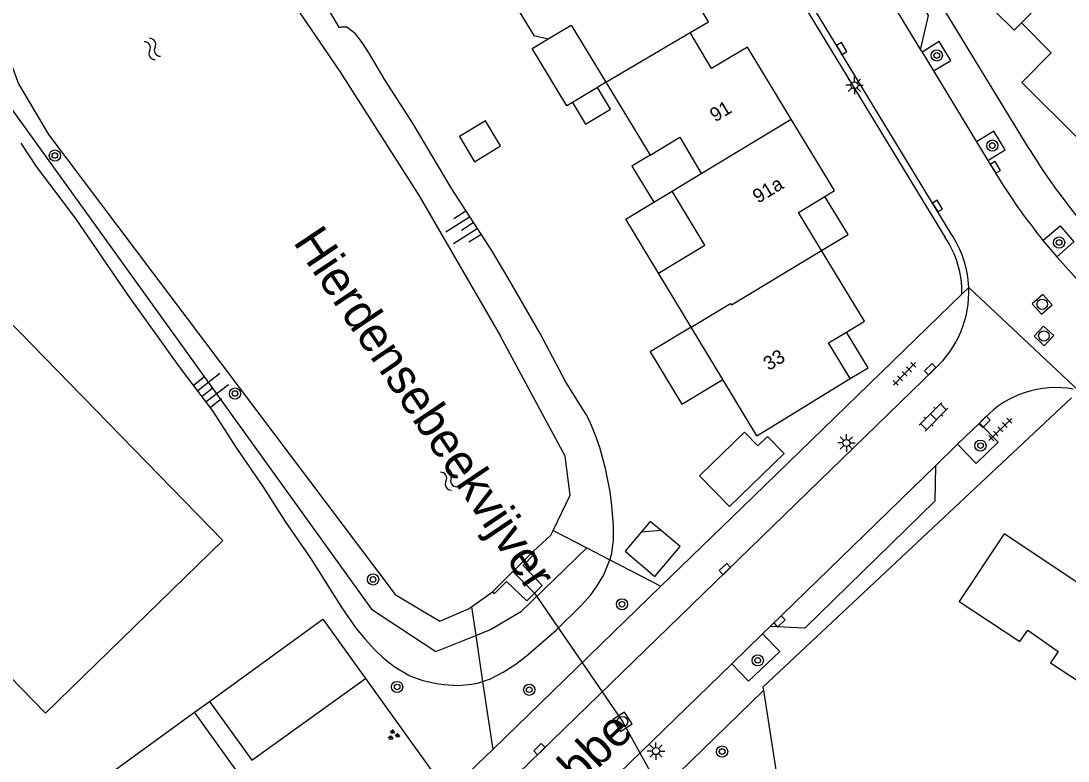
# Model space of a CAD drawing. Extents: x 131000 to 133013, y 393000 to 396501.
# Drawn here: x 131320.1 to 131394.9, y 395285.1 to 395338 of the extents above; entities that cross this region are included whole.
import ezdxf

# ---------------------------------------------------------------- set-up
doc = ezdxf.new("R2010")
doc.units = 0
for name, color, linetype in [('gg-afsc-erfafscheiding', 7, 'Continuous'), ('gg-afsc-hekwerk', 7, 'Continuous'), ('gg-anno-huisnummerreeks BGT', 7, 'Continuous'), ('gg-anno-naam water', 7, 'Continuous'), ('gg-anno-openbare ruimte label', 7, 'Continuous'), ('gg-bbg-gedigitaliseerde bebouwing', 7, 'Continuous'), ('gg-bbg-gedigitaliseerde bijgebouw', 7, 'Continuous'), ('gg-bbg-hoofdgebouw', 7, 'Continuous'), ('gg-bbg-luifel en loopbrug', 7, 'Continuous'), ('gg-bbg-tussenscheiding', 7, 'Continuous'), ('gg-knt-BGT kruinlijn', 7, 'Continuous'), ('gg-knt-verharding', 7, 'Continuous'), ('gg-knt-verharding nz', 7, 'Continuous'), ('gg-kntw-beschoeiing', 7, 'Continuous'), ('gg-kwrk-duiker nz buis', 7, 'Continuous'), ('gg-kwrk-uitstroombak niveau min 01', 7, 'Continuous'), ('gt-grn-groengrens', 7, 'Continuous'), ('gt-grn-weggrens', 7, 'Continuous'), ('gt-symb-boom', 7, 'Continuous'), ('gt-symb-groenvak', 7, 'Continuous'), ('gt-symb-klinker verharding', 7, 'Continuous'), ('gt-symb-kolk', 7, 'Continuous'), ('gt-symb-lichtmast', 7, 'Continuous'), ('gt-symb-rioolschacht', 7, 'Continuous'), ('gt-symb-talud symbool', 7, 'Continuous'), ('gt-symb-tegel verharding', 7, 'Continuous'), ('gt-symb-watersymbool', 7, 'Continuous')]:
    doc.layers.add(name, color=color, linetype=linetype)

# ---------------------------------------------------------------- blocks, each defined once
blk = doc.blocks.new('gt0-RS')
at = {"layer": 'gt-symb-rioolschacht'}
blk.add_lwpolyline([(-0.5, -0.5), (0.5, -0.5), (0.5, 0.5), (-0.5, 0.5)], close=True, dxfattribs=at)
blk.add_circle((0, 0), 0.375, dxfattribs=at)
blk = doc.blocks.new('gt0-BOOM')
at = {"layer": 'gt-symb-boom'}
for radius in [0.4, 0.2]:
    blk.add_circle((0, 0), radius, dxfattribs=at)
blk = doc.blocks.new('gt0-TEG1')
at = {"layer": 'gt-symb-tegel verharding'}
for p, q in [((-1.125, 0), (1.125, 0)), ((-0.9, -0.25), (-0.9, 0.25)), ((-0.45, -0.25), (-0.45, 0.25)), ((0, -0.25), (0, 0.25)), ((0.45, -0.25), (0.45, 0.25)), ((0.9, -0.25), (0.9, 0.25))]:
    blk.add_line(p, q, dxfattribs=at)
blk = doc.blocks.new('gt0-KOLK')
at = {"layer": 'gt-symb-kolk'}
blk.add_lwpolyline([(0, 0), (0.375, 0), (0.375, 0.4), (-0.375, 0.4), (-0.375, 0), (0, 0)], dxfattribs=at)
blk = doc.blocks.new('gt0-KL1')
at = {"layer": 'gt-symb-klinker verharding'}
for p, q in [((-1.15, 0.3), (1.15, 0.3)), ((-1, -0.3), (-1, 0.3)), ((-0.5, 0.3), (-0.5, 0.45)), ((0, -0.3), (0, 0.3)), ((0.5, 0.3), (0.5, 0.45)), ((1, -0.3), (1, 0.3)), ((-1.15, -0.3), (1.15, -0.3)), ((-0.5, -0.45), (-0.5, -0.3)), ((0.5, -0.45), (0.5, -0.3))]:
    blk.add_line(p, q, dxfattribs=at)
blk = doc.blocks.new('gt0-LMAST')
at = {"layer": 'gt-symb-lichtmast'}
for p, q in [((-0.182, 0.173), (-0.447, 0.438)), ((-0.005, 0.246), (-0.005, 0.621)), ((0.172, 0.173), (0.437, 0.438)), ((-0.255, -0.004), (-0.63, -0.004)), ((-0.182, -0.181), (-0.447, -0.446)), ((-0.005, -0.254), (-0.005, -0.629)), ((0.437, -0.446), (0.172, -0.181)), ((0.245, -0.004), (0.62, -0.004))]:
    blk.add_line(p, q, dxfattribs=at)
blk.add_circle((-0.005, -0.004), 0.25, dxfattribs=at)
blk = doc.blocks.new('gt0-WA')
at = {"layer": 'gt-symb-watersymbool'}
for centre, start, end in [((-0.323, 0.022), 28.07249, 151.92751), ((0.427, 0.422), 208.07248, 331.92751), ((-0.323, -0.428), 28.07249, 151.92751), ((0.427, -0.028), 208.07248, 331.92751)]:
    blk.add_arc(centre, 0.425, start, end, dxfattribs=at)
blk = doc.blocks.new('gt0-TALUD_1')
at = {"layer": 'gt-symb-talud symbool'}
for p, q in [((-1, -1), (-1, 0)), ((-0.5, -2), (-0.5, 0)), ((0, -1), (0, 0)), ((0.5, -2), (0.5, 0)), ((1, -1), (1, 0))]:
    blk.add_line(p, q, dxfattribs=at)
blk = doc.blocks.new('gt0-GRVAK')
at = {"layer": 'gt-symb-groenvak'}
for p, q in [((-0.11, 0.189), (-0.228, 0.24)), ((-0.182, 0.153), (0.088, 0.153)), ((-0.091, 0.211), (-0.156, 0.322)), ((-0.047, 0.214), (-0.047, 0.393)), ((-0.004, 0.211), (0.061, 0.322)), ((0.015, 0.189), (0.133, 0.24)), ((0.262, -0.052), (0.197, 0.059)), ((0.305, -0.049), (0.305, 0.13)), ((0.349, -0.052), (0.414, 0.059)), ((-0.245, -0.228), (-0.363, -0.177)), ((-0.318, -0.264), (-0.047, -0.264)), ((-0.226, -0.206), (-0.291, -0.095)), ((-0.183, -0.203), (-0.183, -0.024)), ((-0.139, -0.206), (-0.074, -0.095)), ((-0.12, -0.228), (-0.002, -0.177)), ((0.243, -0.074), (0.125, -0.023)), ((0.17, -0.11), (0.441, -0.11)), ((0.368, -0.074), (0.486, -0.023))]:
    blk.add_line(p, q, dxfattribs=at)

msp = doc.modelspace()

# ---------------------------------------------------------------- linework, layer by layer
at = {"layer": 'gg-afsc-erfafscheiding'}
for p, q in [((131373.122, 395290.382), (131395.177, 395311.063)), ((131365.816, 395297.587), (131371.628, 395303.229)), ((131358.116, 395301.586), (131360.535, 395300.33)), ((131360.535, 395300.33), (131362.179, 395299.476)), ((131362.179, 395299.476), (131365.816, 395297.587)), ((131373.122, 395290.382), (131373.159, 395290.141)), ((131373.159, 395290.141), (131374.305, 395282.743))]:
    msp.add_line(p, q, dxfattribs=at)
at = {"layer": 'gg-afsc-hekwerk'}
for p, q in [((131352.278, 395296.126), (131352.584, 395294.077)), ((131352.584, 395294.077), (131353.075, 395290.788)), ((131353.075, 395290.788), (131353.801, 395285.929))]:
    msp.add_line(p, q, dxfattribs=at)
at = {"layer": 'gg-bbg-gedigitaliseerde bebouwing'}
for p, q in [((131361.88, 395333.63), (131365.05, 395328.43)), ((131366.617, 395325.843), (131368.71, 395327.11)), ((131367.982, 395316.12), (131365.645, 395319.98)), ((131370.244, 395312.385), (131367.982, 395316.12)), ((131372.689, 395308.347), (131370.244, 395312.385))]:
    msp.add_line(p, q, dxfattribs=at)
for points in [[(131355.906, 395339.959), (131355.623, 395338.811), (131356.728, 395336.985), (131357.758, 395336.731)], [(131357.758, 395336.731), (131359.402, 395337.726), (131361.88, 395333.63)], [(131365.05, 395328.43), (131367.17, 395329.7), (131368.71, 395327.11)], [(131365.645, 395319.98), (131368.954, 395321.983), (131366.617, 395325.843)], [(131387.161, 395296.499), (131391.49, 395293.64), (131392.05, 395294.45), (131394.24, 395292.93), (131393.68, 395292.12), (131399.27, 395288.44), (131399.893, 395289.377)]]:
    msp.add_lwpolyline(points, dxfattribs=at)
at = {"layer": 'gg-bbg-gedigitaliseerde bijgebouw'}
for p, q in [((131361.286, 395333.27), (131359.496, 395332.186)), ((131365.835, 395301.579), (131364.411, 395301.459))]:
    msp.add_line(p, q, dxfattribs=at)
for points in [[(131359.496, 395332.186), (131360.435, 395330.635), (131362.226, 395331.719), (131361.286, 395333.27)], [(131351.414, 395329.745), (131352.491, 395327.948), (131354.351, 395329.094), (131353.288, 395330.869), (131351.414, 395329.745)], [(131365.396, 395298.282), (131367.204, 395300.423), (131365.835, 395301.579)], [(131364.411, 395301.459), (131363.255, 395300.091), (131365.396, 395298.282)]]:
    msp.add_lwpolyline(points, dxfattribs=at)
at = {"layer": 'gg-bbg-hoofdgebouw'}
msp.add_line((131372.689, 395308.347), (131379.361, 395312.443), dxfattribs=at)
for points in [[(131391.603, 395337.882), (131391.077, 395337.355), (131386.817, 395341.576), (131388.661, 395343.45), (131385.896, 395347.984)], [(131367.918, 395337.194), (131369.218, 395337.963), (131367.767, 395340.417), (131368.973, 395341.13), (131365.884, 395346.235)], [(131395.776, 395329.495), (131391.62, 395333.628), (131393.738, 395335.749), (131391.603, 395337.882)], [(131375.137, 395331.004), (131372.018, 395336.155), (131369.434, 395334.628), (131367.918, 395337.194)], [(131284.679, 395319.437), (131297.356, 395331.781), (131315.397, 395313.253), (131318.999, 395316.761), (131334.488, 395300.854), (131321.807, 395288.506), (131306.332, 395304.408), (131302.723, 395300.886), (131284.679, 395319.437)], [(131377.553, 395325.471), (131378.237, 395325.885), (131375.137, 395331.004)], [(131377.316, 395321.595), (131375.659, 395324.324), (131377.553, 395325.471)], [(131379.085, 395315.769), (131380.377, 395316.554), (131377.316, 395321.595)], [(131379.361, 395312.443), (131377.814, 395314.998), (131379.085, 395315.769)], [(131408.396, 395294.755), (131399.421, 395300.724), (131396.914, 395296.981), (131390.378, 395301.335), (131387.161, 395296.499)]]:
    msp.add_lwpolyline(points, dxfattribs=at)
at = {"layer": 'gg-bbg-luifel en loopbrug'}
for p, q in [((131361.88, 395333.63), (131361.286, 395333.27)), ((131365.309, 395325.051), (131366.617, 395325.843))]:
    msp.add_line(p, q, dxfattribs=at)
for points in [[(131359.496, 395332.186), (131359.089, 395331.94), (131356.609, 395336.036), (131357.758, 395336.731)], [(131365.05, 395328.43), (131363.748, 395327.628), (131365.309, 395325.051)], [(131377.316, 395321.595), (131379.206, 395322.74), (131377.553, 395325.471)], [(131365.645, 395319.98), (131363.308, 395323.839), (131365.309, 395325.051)], [(131367.982, 395316.12), (131365.059, 395314.35), (131367.321, 395310.614), (131370.244, 395312.385)], [(131379.361, 395312.443), (131380.633, 395313.213), (131379.085, 395315.769)], [(131368.592, 395305.494), (131370.734, 395303.288), (131374.634, 395307.075), (131373.44, 395308.305), (131372.756, 395307.641), (131371.808, 395308.617), (131368.592, 395305.494)], [(131365.835, 395301.579), (131365.063, 395302.231), (131364.411, 395301.459)]]:
    msp.add_lwpolyline(points, dxfattribs=at)
at = {"layer": 'gg-bbg-tussenscheiding'}
for p, q in [((131391.603, 395337.882), (131397.451, 395343.69)), ((131361.88, 395333.63), (131367.918, 395337.194)), ((131368.71, 395327.11), (131375.137, 395331.004))]:
    msp.add_line(p, q, dxfattribs=at)
msp.add_lwpolyline([(131367.982, 395316.12), (131370.81, 395317.82), (131370.881, 395317.71), (131377.316, 395321.595)], dxfattribs=at)
at = {"layer": 'gg-knt-BGT kruinlijn'}
for points in [[(131362.179, 395299.476), (131362.306, 395299.925), (131362.433, 395300.914), (131362.433, 395301.92), (131362.324, 395303.36), (131362.197, 395304.351), (131361.868, 395306.022), (131361.455, 395307.503), (131361.127, 395308.452), (131360.738, 395309.374), (131360.485, 395309.872), (131358.992, 395312.237), (131357.178, 395315.664), (131354.97, 395319.503), (131353.751, 395321.544), (131350.832, 395326.075), (131348.11, 395330.653), (131346.087, 395333.804), (131344.99, 395335.66), (131344.452, 395336.487), (131343.974, 395337.108), (131343.37, 395337.579), (131342.966, 395337.565), (131342.829, 395337.516), (131341.822, 395339.267)], [(131320.048, 395329.277), (131321.158, 395327.614), (131323.949, 395323.903), (131327.707, 395318.414), (131331.368, 395313.289), (131333.768, 395310.127), (131335.436, 395307.541), (131337.349, 395304.723), (131338.956, 395302.211), (131340.808, 395299.536), (131343.007, 395296.039), (131344.04, 395294.572), (131344.672, 395293.798), (131345.353, 395293.064), (131345.967, 395292.483), (131346.752, 395291.853), (131347.861, 395291.191), (131348.796, 395290.843), (131349.779, 395290.627), (131350.303, 395290.557), (131351.313, 395290.504), (131352.311, 395290.583), (131352.696, 395290.66), (131353.075, 395290.788)], [(131353.075, 395290.788), (131353.64, 395290.979), (131354.537, 395291.438), (131355.374, 395291.983), (131356.177, 395292.588), (131358.328, 395294.453), (131360.149, 395296.23), (131360.804, 395296.986), (131361.221, 395297.545), (131361.744, 395298.409), (131362.179, 395299.476)]]:
    msp.add_lwpolyline(points, dxfattribs=at)
at = {"layer": 'gg-knt-verharding'}
for p, q in [((131392.151, 395328.876), (131378.489, 395351.299)), ((131384.393, 395335.961), (131384.496, 395335.791)), ((131384.496, 395335.791), (131385.318, 395334.44)), ((131385.318, 395334.44), (131388.392, 395329.384)), ((131388.392, 395329.384), (131389.209, 395328.039)), ((131389.209, 395328.039), (131389.768, 395327.12)), ((131393.144, 395322.324), (131394.127, 395321.154)), ((131387.341, 395318.484), (131387.836, 395318.964)), ((131387.341, 395318.484), (131371.628, 395303.229)), ((131332.069, 395261.328), (131385.399, 395313.136)), ((131387.038, 395307.746), (131388.599, 395309.263)), ((131388.599, 395309.263), (131388.969, 395309.623)), ((131385.463, 395306.215), (131387.038, 395307.746)), ((131353.801, 395285.929), (131365.816, 395297.587)), ((131370.886, 395292.047), (131373.094, 395294.189)), ((131373.094, 395294.189), (131373.63, 395294.71)), ((131335.591, 395257.788), (131370.886, 395292.047)), ((131344.707, 395290.992), (131350.595, 395282.782)), ((131359.188, 395276.551), (131373.159, 395290.141)), ((131332.467, 395288.579), (131333.54, 395289.357)), ((131320.16, 395279.651), (131332.467, 395288.579))]:
    msp.add_line(p, q, dxfattribs=at)
for points in [[(131359.244, 395367.653), (131361.655, 395362.811), (131386.145, 395322.543)], [(131386.571, 395322.804), (131362.093, 395363.053), (131361.011, 395365.228)], [(131384.393, 395335.961), (131384.965, 395338.413), (131379.009, 395348.191), (131375.306, 395354.7), (131372.903, 395355.542)], [(131372.903, 395355.542), (131374.475, 395352.491), (131376.906, 395348.274), (131384.393, 395335.961)], [(131385.318, 395334.44), (131386.552, 395335.191), (131385.729, 395336.541), (131384.496, 395335.791)], [(131389.209, 395328.039), (131390.445, 395328.79), (131389.624, 395330.133), (131388.392, 395329.384)], [(131393.144, 395322.324), (131394.364, 395323.372), (131395.347, 395322.215), (131394.127, 395321.154)], [(131388.599, 395309.263), (131389.934, 395307.889), (131388.377, 395306.368), (131387.038, 395307.746)], [(131385.463, 395306.215), (131385.419, 395303.677), (131376.105, 395294.6), (131373.63, 395294.71)], [(131333.54, 395289.357), (131341.657, 395295.245), (131344.707, 395290.992)], [(131373.094, 395294.189), (131374.316, 395292.93), (131372.09, 395290.806), (131370.886, 395292.047)], [(131350.595, 395282.782), (131352.676, 395284.838), (131353.801, 395285.929)]]:
    msp.add_lwpolyline(points, dxfattribs=at)
for centre, radius, start, end in [((131428.236, 395350.865), 42.257, 211.35693, 236.52638), ((131426.915, 395349.683), 43.463, 211.27365, 219.0113), ((131380.361, 395318.633), 6.982, 358.7775, 34.05813), ((131380.39, 395318.64), 7.453, 2.49533, 33.97123), ((131426.851, 395349.616), 43.37, 221.01498, 234.15492), ((131380.372, 395318.661), 7.47, 312.294, 2.32114), ((131394.041, 395304.79), 7.005, 79.61117, 136.38283)]:
    msp.add_arc(centre, radius, start, end, dxfattribs=at)
at = {"layer": 'gg-knt-verharding nz'}
msp.add_line((131373.63, 395294.71), (131385.463, 395306.215), dxfattribs=at)
for points in [[(131333.54, 395289.357), (131336.573, 395285.149), (131344.707, 395290.992)], [(131320.16, 395279.651), (131323.145, 395275.47), (131335.487, 395284.38), (131332.467, 395288.579)]]:
    msp.add_lwpolyline(points, dxfattribs=at)
at = {"layer": 'gg-kntw-beschoeiing'}
msp.add_line((131352.278, 395296.126), (131353.779, 395297.181), dxfattribs=at)
for points in [[(131321.911, 395347.195), (131323.896, 395344.605), (131336.507, 395342.699), (131339.437, 395339.432), (131342.86, 395334.409)], [(131317.236, 395343.597), (131318.329, 395342.156), (131318.823, 395336.428), (131319.884, 395333.517), (131322.033, 395329.893), (131346.819, 395296.999), (131350.023, 395295.094), (131352.071, 395295.981), (131352.278, 395296.126)], [(131342.86, 395334.409), (131348.539, 395325.511), (131354.351, 395315.476)], [(131358.116, 395301.586), (131359.337, 395304.115), (131358.964, 395306.891), (131354.351, 395315.476)], [(131356.702, 395300.095), (131357.952, 395301.246), (131358.116, 395301.586)]]:
    msp.add_lwpolyline(points, dxfattribs=at)
at = {"layer": 'gg-kwrk-duiker nz buis'}
msp.add_lwpolyline([(131355.241, 395298.638), (131356.783, 395297.09), (131363.079, 395287.926), (131368.877, 395277.463), (131370.202, 395275.726)], dxfattribs=at)
at = {"layer": 'gg-kwrk-uitstroombak niveau min 01'}
msp.add_line((131356.702, 395300.095), (131353.779, 395297.181), dxfattribs=at)
msp.add_lwpolyline([(131353.779, 395297.181), (131353.907, 395297.056), (131354.786, 395297.936), (131356.244, 395296.546), (131357.323, 395297.634), (131355.963, 395299.08), (131356.789, 395299.909), (131356.702, 395300.095)], dxfattribs=at)
at = {"layer": 'gt-grn-groengrens'}
for points in [[(131315.569, 395342.314), (131316.259, 395341.359), (131316.985, 395335.985), (131318.241, 395333.28), (131345.133, 395295.942), (131349.726, 395292.937), (131352.584, 395294.077)], [(131352.584, 395294.077), (131353.643, 395294.499), (131355.845, 395295.816), (131360.535, 395300.33)]]:
    msp.add_lwpolyline(points, dxfattribs=at)
at = {"layer": 'gt-grn-weggrens'}
msp.add_line((131395.711, 395311.563), (131387.836, 395318.964), dxfattribs=at)

# ---------------------------------------------------------------- block references
at = {"layer": 'gt-symb-boom'}
for p in [(131385.548, 395335.551), (131389.522, 395329.106), (131322.486, 395328.395), (131394.295, 395322.171), (131335.368, 395311.375), (131388.674, 395307.649), (131345.24, 395298.078), (131363.038, 395296.303), (131372.747, 395292.289), (131346.961, 395290.391), (131356.407, 395290.191), (131370.197, 395285.771)]:
    msp.add_blockref('gt0-BOOM', p, dxfattribs=at)
at = {"layer": 'gt-symb-groenvak'}
msp.add_blockref('gt0-GRVAK', (131346.692, 395286.947), dxfattribs=at)
at = {"layer": 'gt-symb-klinker verharding', "rotation": -134.91895935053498}
msp.add_blockref('gt0-KL1', (131385.313, 395309.716), dxfattribs=at)
at = {"layer": 'gt-symb-kolk'}
for p, rotation in [((131378.579, 395335.948), -58.74151469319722), ((131389.572, 395327.443), -58.741514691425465), ((131385.432, 395324.676), -58.66279427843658), ((131385.223, 395312.965), 44.27067303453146), ((131388.818, 395309.482), -135.40519677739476), ((131370.533, 395298.68), 44.02760489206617), ((131374.16, 395295.225), -135.9723951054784), ((131357.274, 395285.787), 44.35170201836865)]:
    msp.add_blockref('gt0-KOLK', p, dxfattribs=dict(at, rotation=rotation))
at = {"layer": 'gt-symb-lichtmast'}
for p in [(131379.667, 395333.422), (131379.095, 395307.845), (131365.472, 395285.806)]:
    msp.add_blockref('gt0-LMAST', p, dxfattribs=at)
at = {"layer": 'gt-symb-rioolschacht'}
for p, rotation in [((131393.087, 395317.757), -48.161850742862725), ((131393.208, 395315.493), -43.46059709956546), ((131363.075, 395287.906), 33.16559931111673)]:
    msp.add_blockref('gt0-RS', p, dxfattribs=dict(at, rotation=rotation))
at = {"layer": 'gt-symb-talud symbool'}
for p, xscale, yscale, rotation in [((131352.405, 395323.594), 0.9995088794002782, 0.9995088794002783, -57.50242843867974), ((131333.008, 395311.171), 1.0003729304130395, 1.0003729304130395, 127.93526324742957)]:
    msp.add_blockref('gt0-TALUD_1', p, dxfattribs=dict(at, xscale=xscale, yscale=yscale, rotation=rotation))
at = {"layer": 'gt-symb-tegel verharding'}
for p, rotation in [((131383.243, 395312.785), -134.18964696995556), ((131390.093, 395308.805), 43.865578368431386)]:
    msp.add_blockref('gt0-TEG1', p, dxfattribs=dict(at, rotation=rotation))
at = {"layer": 'gt-symb-watersymbool'}
for p, rotation in [((131329.432, 395336.061), -57.915638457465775), ((131350.617, 395305.275), -57.91563845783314)]:
    msp.add_blockref('gt0-WA', p, dxfattribs=dict(at, rotation=rotation))

# ---------------------------------------------------------------- texts
at = {"layer": 'gg-anno-huisnummerreeks BGT'}
for s, rotation, p in [('91', 31.2, (131369.704, 395330.754)), ('91a', 31.2, (131372.77, 395324.939)), ('33', 31.5, (131373.532, 395312.972))]:
    msp.add_text(s, height=1, rotation=rotation, dxfattribs=at).set_placement(p)
at = {"layer": 'gg-anno-naam water'}
msp.add_text('Hierdensebeekvijver', height=2.5, rotation=303.91251, dxfattribs=at).set_placement((131339.48, 395322.206))
at = {"layer": 'gg-anno-openbare ruimte label'}
msp.add_text('Grebbe', height=2.5, rotation=44, dxfattribs=at).set_placement((131355.946, 395279.33))

doc.saveas('drawing.dxf')
